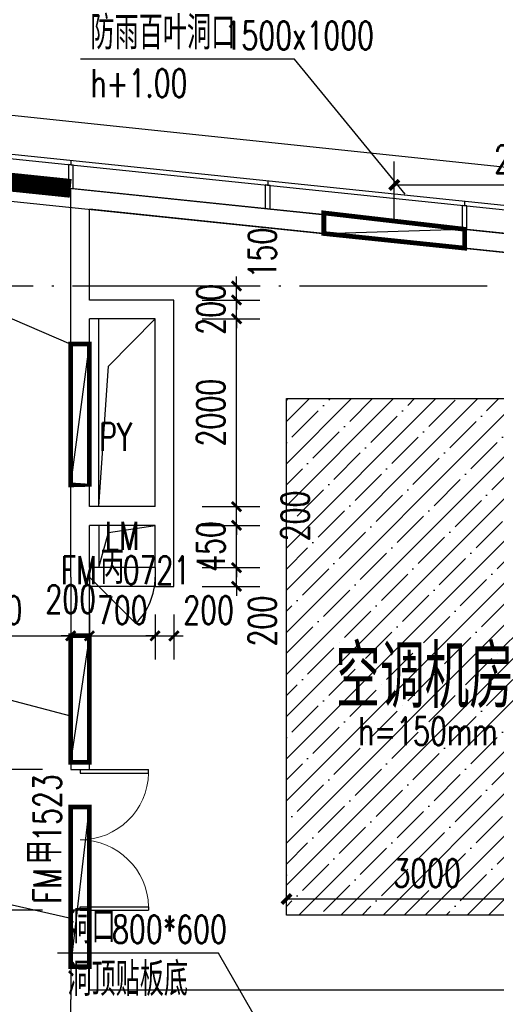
# Model space of a CAD drawing. Extents: x 797781 to 1255204, y 21234 to 1024248.
# Tile 318 of 656: x 982064 to 987146, y 287671 to 298157. Entities that reach past the tile are written whole.
import ezdxf

# ---------------------------------------------------------------- set-up
doc = ezdxf.new("R2010")
doc.units = 0
doc.header["$LTSCALE"] = 1000
doc.header["$MEASUREMENT"] = 0
doc.linetypes.add('230303生产综合楼-平面图_t8$0$DOTE', pattern=[2.4200000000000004, 2, -0.2, 0.02, -0.2])
doc.linetypes.add('__DASH', pattern=[0.35, 0.25, -0.1])
for name, color, linetype in [('230303生产综合楼-平面图_t8$0$3T_WOOD', 21, 'Continuous'), ('230303生产综合楼-平面图_t8$0$CURTWALL', 4, 'Continuous'), ('230303生产综合楼-平面图_t8$0$DIM_LEAD', 3, 'Continuous'), ('230303生产综合楼-平面图_t8$0$DOOR_FIRE', 4, 'Continuous'), ('230303生产综合楼-平面图_t8$0$DOOR_FIRE_TEXT', 7, 'Continuous'), ('230303生产综合楼-平面图_t8$0$DOTE', 1, '230303生产综合楼-平面图_t8$0$DOTE'), ('230303生产综合楼-平面图_t8$0$H-楼板留洞', 6, 'Continuous'), ('230303生产综合楼-平面图_t8$0$PUB_DIM', 3, 'Continuous'), ('230303生产综合楼-平面图_t8$0$PUB_HATCH', 8, 'Continuous'), ('230303生产综合楼-平面图_t8$0$PUB_TEXT', 7, 'Continuous'), ('230303生产综合楼-平面图_t8$0$WALL', 40, 'Continuous'), ('230303生产综合楼-平面图_t8$0$WINDOW_TEXT', 7, 'Continuous'), ('230303生产综合楼-平面图_t8$0$条件', 7, 'Continuous'), ('230303生产综合楼-平面图_t8$0$板洞', 6, 'Continuous'), ('230303生产综合楼-平面图_t8$0$看线', 115, 'Continuous'), ('230303生产综合楼-平面图_t8$0$通风', 7, 'Continuous'), ('A-暖通提建筑洞口', 1, 'Continuous'), ('DIM_LEAD', 3, 'Continuous'), ('DUCT-新风设备标注', 3, 'Continuous'), ('PUB_DIM', 3, 'Continuous'), ('PUB_HATCH', 8, 'Continuous'), ('PUB_TEXT', 7, 'Continuous'), ('WINDOW', 4, 'Continuous')]:
    doc.layers.add(name, color=color, linetype=linetype)
doc.styles.add('230303生产综合楼-平面图_t8$0$_TCH_DIM', font='SIMPLEX', dxfattribs={"bigfont": 'GBCBIG'})
doc.styles.add('230303生产综合楼-平面图_T8$0$_TCH_DIM_T3', font='SIMPLEX', dxfattribs={"width": 0.7058823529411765, "bigfont": 'GBCBIG'})
doc.styles.add('230303生产综合楼-平面图_t8$0$_TCH_WINDOW', font='SIMPLEX', dxfattribs={"height": 3.5, "bigfont": 'GBCBIG'})
doc.styles.add('230303生产综合楼-平面图_t8$0$中元仿宋', font='SIM', dxfattribs={"width": 0.75, "bigfont": 'AllInOneBig.shx'})
doc.styles.add('_TCH_DIM', font='SIMPLEX', dxfattribs={"bigfont": 'GBCBIG'})
doc.styles.add('_TCH_DIM_T3', font='SIMPLEX', dxfattribs={"width": 0.7058823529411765, "bigfont": 'GBCBIG'})
doc.dimstyles.new('230303生产综合楼-平面图_T8$0$_TCH_ARCH&&100', dxfattribs={"dimtxt": 297.5, "dimasz": 100, "dimexe": 250, "dimexo": 300, "dimgap": 126.25, "dimtad": 1, "dimdec": 0, "dimzin": 0, "dimdsep": 46, "dimtxsty": '230303生产综合楼-平面图_T8$0$_TCH_DIM_T3', "dimblk": '230303生产综合楼-平面图_t8$0$_ArchTick', "dimcen": 0.09, "dimclrt": 7, "dimazin": 2, "dimtfac": 1, "dimtdec": 0, "dimtix": 1, "dimtmove": 2, "dimatfit": 3, "dimfxl": 1, "dimtolj": 1, "dimtzin": 0, "dimarcsym": 0})
doc.dimstyles.new('_TCH_ARCH&&100', dxfattribs={"dimtxt": 297.5, "dimasz": 100, "dimexe": 250, "dimexo": 300, "dimgap": 126.25, "dimtad": 1, "dimdec": 0, "dimzin": 0, "dimdsep": 46, "dimtxsty": '_TCH_DIM_T3', "dimblk": 'ARCHTICK', "dimcen": 0.09, "dimclrt": 7, "dimazin": 2, "dimtfac": 1, "dimtdec": 0, "dimtix": 1, "dimtmove": 2, "dimatfit": 3, "dimfxl": 1, "dimtolj": 1, "dimtzin": 0, "dimarcsym": 0})

# ---------------------------------------------------------------- blocks, each defined once
blk = doc.blocks.new('AQ2')
at = {"color": 6, "linetype": '__DASH', "ltscale": 4, "const_width": 200}
blk.add_lwpolyline([(1032885.202185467, 289423.1692221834), (1032885.202185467, 292423.1692220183), (1100419.693104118, 292423.1692223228), (1119335.202605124, 290462.1804989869)], dxfattribs=at)
blk = doc.blocks.new('_ArchTick')
at = {"color": 0, "linetype": 'ByBlock', "const_width": 0.4}
blk.add_lwpolyline([(-0.5, -0.5), (0.5, 0.5)], dxfattribs=at)
blk = doc.blocks.new('*D6661')
at = {"layer": 'Defpoints', "color": 0, "transparency": 16777216}
for p in [(728259.2375449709, 293338.9264548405), (725409.1697625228, 292683.5567234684), (728259.2375449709, 292683.5567234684)]:
    blk.add_point(p, dxfattribs=at)
at = {"layer": 'PUB_DIM', "color": 0, "lineweight": -2, "transparency": 16777216}
for p, q in [((725409.1697625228, 292983.5567234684), (725409.1697625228, 293588.9264548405)), ((728259.2375449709, 292983.5567234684), (728259.2375449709, 293588.9264548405)), ((725409.1697625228, 293338.9264548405), (728259.2375449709, 293338.9264548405))]:
    blk.add_line(p, q, dxfattribs=at)
at = {"layer": 'PUB_DIM', "color": 0, "lineweight": -2, "transparency": 16777216, "xscale": 100, "yscale": 100, "zscale": 100, "rotation": 180}
blk.add_blockref('_ArchTick', (725409.1697625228, 293338.9264548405), dxfattribs=at)
at = {"layer": 'PUB_DIM', "color": 0, "lineweight": -2, "transparency": 16777216, "xscale": 100, "yscale": 100, "zscale": 100}
blk.add_blockref('_ArchTick', (728259.2375449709, 293338.9264548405), dxfattribs=at)
at = {"layer": 'PUB_DIM', "color": 7, "transparency": 16777216, "insert": (726834.2036537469, 293613.9264548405), "char_height": 297.5, "attachment_point": 5, "style": '_TCH_DIM_T3'}
blk.add_mtext('\\A1;2850', dxfattribs=at)
blk = doc.blocks.new('230303生产综合楼-平面图_t8$0$2FNTD')
at = {"layer": '230303生产综合楼-平面图_t8$0$DIM_LEAD'}
for p, q in [((588768.7601730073, 97812.95993501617), (591762.5551497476, 96523.67545385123)), ((593336.7171795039, 90037.34330401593), (591622.0605042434, 90037.34330401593)), ((594087.5520134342, 88743.67469782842), (593336.7171795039, 90037.34330401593))]:
    blk.add_line(p, q, dxfattribs=at)
at = {"layer": '230303生产综合楼-平面图_t8$0$条件', "color": 6}
blk.add_lwpolyline([(591762.5551497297, 95023.67545385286), (591962.5551497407, 96523.6754538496)], dxfattribs=at)
at = {"layer": '230303生产综合楼-平面图_t8$0$通风', "color": 6, "const_width": 50}
blk.add_lwpolyline([(591762.5551497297, 95023.67545385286), (591762.5551497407, 96523.67545385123), (591962.5551497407, 96523.67545385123), (591962.5551497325, 95023.67545385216), (591762.5551497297, 95023.67545385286)], dxfattribs=at)
at = {"layer": '230303生产综合楼-平面图_t8$0$PUB_TEXT', "style": '230303生产综合楼-平面图_t8$0$_TCH_DIM'}
for s, p in [('洞口', (591727.0605042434, 90142.34330401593)), ('洞顶贴板底', (591727.0605042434, 89582.34330401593))]:
    blk.add_text(s, height=357.4468085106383, dxfattribs=at).set_placement(p)
at = {"layer": '230303生产综合楼-平面图_t8$0$PUB_TEXT', "style": '230303生产综合楼-平面图_t8$0$_TCH_DIM', "width": 0.7058823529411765}
blk.add_text('800*600', height=297.5, dxfattribs=at).set_placement((592203.6562489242, 90142.34330401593))
blk = doc.blocks.new('230303生产综合楼-平面图_t8$0$2WLGJ')
at = {"layer": '230303生产综合楼-平面图_t8$0$3T_WOOD'}
for points in [[(1110085.365100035, 96486.851092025), (1110085.365100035, 96436.57539316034)], [(1112185.365100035, 96269.14210994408), (1112185.365100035, 96218.86641107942)]]:
    blk.add_lwpolyline(points, dxfattribs=at)
for points in [[(1110060.229535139, 96187.84012292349), (1110110.229535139, 96182.58218641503), (1110110.229535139, 96433.96068073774), (1110060.229535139, 96439.21861724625)], [(1112160.229535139, 95970.13114084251), (1112210.229535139, 95964.87320433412), (1112210.229535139, 96216.25169865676), (1112160.229535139, 96221.50963516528)]]:
    blk.add_lwpolyline(points, close=True, dxfattribs=at)
at = {"layer": '230303生产综合楼-平面图_t8$0$3T_WOOD', "elevation": -2600}
blk.add_lwpolyline([(1114260.229535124, 95752.42215876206), (1114310.229535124, 95747.1642222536), (1114310.229535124, 95998.54271657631), (1114260.229535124, 96003.80065308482)], close=True, dxfattribs=at)
blk.add_lwpolyline([(1114285.36510002, 96051.43312786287), (1114285.36510002, 96001.15742899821)], dxfattribs=at)
blk = doc.blocks.new('$DorLib2D$00000114')
at = {"color": 0}
blk.add_line((0.4999999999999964, 3.6e-15), (-0.2071067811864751, 0.7071067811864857), dxfattribs=at)
blk.add_arc((0.5000000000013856, -1.1546e-12), 1.000000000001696, 135, 180, dxfattribs=at)
blk = doc.blocks.new('*D2995')
at = {"layer": 'Defpoints', "color": 0, "transparency": 16777216}
for p in [(984908.0044139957, 288750.7002123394), (987908.0044139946, 288792.7267808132), (987908.0044139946, 288750.7002123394)]:
    blk.add_point(p, dxfattribs=at)
at = {"layer": 'PUB_DIM', "color": 0, "lineweight": -2, "transparency": 16777216}
for p, q in [((984908.0044139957, 289050.7002123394), (984908.0044139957, 289042.7267808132)), ((987908.0044139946, 289050.7002123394), (987908.0044139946, 289042.7267808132)), ((984908.0044139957, 288792.7267808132), (987908.0044139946, 288792.7267808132))]:
    blk.add_line(p, q, dxfattribs=at)
at = {"layer": 'PUB_DIM', "color": 0, "lineweight": -2, "transparency": 16777216, "xscale": 100, "yscale": 100, "zscale": 100, "rotation": 180}
blk.add_blockref('_ArchTick', (984908.0044139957, 288792.7267808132), dxfattribs=at)
at = {"layer": 'PUB_DIM', "color": 0, "lineweight": -2, "transparency": 16777216, "xscale": 100, "yscale": 100, "zscale": 100}
blk.add_blockref('_ArchTick', (987908.0044139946, 288792.7267808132), dxfattribs=at)
at = {"layer": 'PUB_DIM', "color": 7, "transparency": 16777216, "insert": (986408.0044139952, 289067.7267808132), "char_height": 297.5, "attachment_point": 5, "style": '_TCH_DIM_T3'}
blk.add_mtext('\\A1;3000', dxfattribs=at)
blk = doc.blocks.new('230303生产综合楼-平面图_t8$0$_ArchTick')
at = {"color": 0, "linetype": 'ByBlock', "const_width": 0.3}
blk.add_lwpolyline([(-0.5, -0.5), (0.5, 0.5)], dxfattribs=at)
blk = doc.blocks.new('*D5141')
at = {"layer": '230303生产综合楼-平面图_t8$0$PUB_DIM', "color": 0, "lineweight": -2, "transparency": 16777216}
for p, q in [((984375.9890215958, 292321.5512975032), (984375.9890215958, 292421.5512975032)), ((984008.0048338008, 292321.5512975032), (984625.9890215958, 292321.5512975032)), ((984375.9890215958, 292121.5512974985), (984375.9890215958, 292321.5512975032)), ((984008.0048338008, 292121.5512974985), (984625.9890215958, 292121.5512974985)), ((984375.9890215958, 292121.5512974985), (984375.9890215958, 292021.5512974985))]:
    blk.add_line(p, q, dxfattribs=at)
at = {"layer": 'Defpoints', "color": 0, "transparency": 16777216}
for p in [(983708.0048338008, 292321.5512975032), (984375.9890215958, 292321.5512975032), (983708.0048338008, 292121.5512974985)]:
    blk.add_point(p, dxfattribs=at)
at = {"layer": '230303生产综合楼-平面图_t8$0$PUB_DIM', "color": 0, "lineweight": -2, "transparency": 16777216, "xscale": 100, "yscale": 100, "zscale": 100}
for p, rotation in [((984375.9890215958, 292321.5512975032), 270), ((984375.9890215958, 292121.5512974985), 90)]:
    blk.add_blockref('230303生产综合楼-平面图_t8$0$_ArchTick', p, dxfattribs=dict(at, rotation=rotation))
at = {"layer": '230303生产综合楼-平面图_t8$0$PUB_DIM', "color": 7, "transparency": 16777216, "insert": (984650.9890215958, 291751.5512974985), "char_height": 297.5, "attachment_point": 5, "rotation": 90, "style": '230303生产综合楼-平面图_T8$0$_TCH_DIM_T3'}
blk.add_mtext('\\A1;200', dxfattribs=at)
blk = doc.blocks.new('*D5142')
at = {"layer": '230303生产综合楼-平面图_t8$0$PUB_DIM', "color": 0, "lineweight": -2, "transparency": 16777216}
for p, q in [((984375.9890215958, 292771.5512974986), (984375.9890215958, 292871.5512974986)), ((984008.004833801, 292771.5512974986), (984625.9890215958, 292771.5512974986)), ((984375.9890215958, 292321.5512975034), (984375.9890215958, 292771.5512974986)), ((984008.0048338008, 292321.5512975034), (984625.9890215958, 292321.5512975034)), ((984375.9890215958, 292321.5512975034), (984375.9890215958, 292221.5512975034))]:
    blk.add_line(p, q, dxfattribs=at)
at = {"layer": 'Defpoints', "color": 0, "transparency": 16777216}
for p in [(983708.004833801, 292771.5512974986), (984375.9890215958, 292771.5512974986), (983708.0048338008, 292321.5512975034)]:
    blk.add_point(p, dxfattribs=at)
at = {"layer": '230303生产综合楼-平面图_t8$0$PUB_DIM', "color": 0, "lineweight": -2, "transparency": 16777216, "xscale": 100, "yscale": 100, "zscale": 100}
for p, rotation in [((984375.9890215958, 292771.5512974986), 270), ((984375.9890215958, 292321.5512975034), 90)]:
    blk.add_blockref('230303生产综合楼-平面图_t8$0$_ArchTick', p, dxfattribs=dict(at, rotation=rotation))
at = {"layer": '230303生产综合楼-平面图_t8$0$PUB_DIM', "color": 7, "transparency": 16777216, "insert": (984100.9890215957, 292546.5512975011), "char_height": 297.5, "attachment_point": 5, "rotation": 90, "style": '230303生产综合楼-平面图_T8$0$_TCH_DIM_T3'}
blk.add_mtext('\\A1;450', dxfattribs=at)
blk = doc.blocks.new('*D5143')
at = {"layer": '230303生产综合楼-平面图_t8$0$PUB_DIM', "color": 0, "lineweight": -2, "transparency": 16777216}
for p, q in [((984375.9890215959, 292971.5512974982), (984375.9890215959, 293071.5512974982)), ((984008.004833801, 292971.5512974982), (984625.9890215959, 292971.5512974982)), ((984375.9890215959, 292771.5512974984), (984375.9890215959, 292971.5512974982)), ((984008.004833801, 292771.5512974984), (984625.9890215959, 292771.5512974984)), ((984375.9890215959, 292771.5512974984), (984375.9890215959, 292671.5512974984))]:
    blk.add_line(p, q, dxfattribs=at)
at = {"layer": 'Defpoints', "color": 0, "transparency": 16777216}
for p in [(983708.004833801, 292971.5512974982), (984375.9890215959, 292971.5512974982), (983708.004833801, 292771.5512974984)]:
    blk.add_point(p, dxfattribs=at)
at = {"layer": '230303生产综合楼-平面图_t8$0$PUB_DIM', "color": 0, "lineweight": -2, "transparency": 16777216, "xscale": 100, "yscale": 100, "zscale": 100}
for p, rotation in [((984375.9890215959, 292971.5512974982), 270), ((984375.9890215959, 292771.5512974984), 90)]:
    blk.add_blockref('230303生产综合楼-平面图_t8$0$_ArchTick', p, dxfattribs=dict(at, rotation=rotation))
at = {"layer": '230303生产综合楼-平面图_t8$0$PUB_DIM', "color": 7, "transparency": 16777216, "insert": (985000.9890215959, 292871.5512974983), "char_height": 297.5, "attachment_point": 5, "rotation": 90, "style": '230303生产综合楼-平面图_T8$0$_TCH_DIM_T3'}
blk.add_mtext('\\A1;200', dxfattribs=at)
blk = doc.blocks.new('*D5144')
at = {"layer": '230303生产综合楼-平面图_t8$0$PUB_DIM', "color": 0, "lineweight": -2, "transparency": 16777216}
for p, q in [((984008.0048338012, 294971.5512974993), (984625.989021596, 294971.5512974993)), ((984375.989021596, 292971.5512974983), (984375.989021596, 294971.5512974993)), ((984008.004833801, 292971.5512974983), (984625.989021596, 292971.5512974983))]:
    blk.add_line(p, q, dxfattribs=at)
at = {"layer": 'Defpoints', "color": 0, "transparency": 16777216}
for p in [(983708.0048338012, 294971.5512974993), (984375.989021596, 294971.5512974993), (983708.004833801, 292971.5512974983)]:
    blk.add_point(p, dxfattribs=at)
at = {"layer": '230303生产综合楼-平面图_t8$0$PUB_DIM', "color": 0, "lineweight": -2, "transparency": 16777216, "xscale": 100, "yscale": 100, "zscale": 100}
for p, rotation in [((984375.989021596, 294971.5512974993), 90), ((984375.989021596, 292971.5512974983), 270)]:
    blk.add_blockref('230303生产综合楼-平面图_t8$0$_ArchTick', p, dxfattribs=dict(at, rotation=rotation))
at = {"layer": '230303生产综合楼-平面图_t8$0$PUB_DIM', "color": 7, "transparency": 16777216, "insert": (984100.9890215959, 293971.551297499), "char_height": 297.5, "attachment_point": 5, "rotation": 90, "style": '230303生产综合楼-平面图_T8$0$_TCH_DIM_T3'}
blk.add_mtext('\\A1;2000', dxfattribs=at)
blk = doc.blocks.new('*D5145')
at = {"layer": '230303生产综合楼-平面图_t8$0$PUB_DIM', "color": 0, "lineweight": -2, "transparency": 16777216}
for p, q in [((984375.9890215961, 295171.5512974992), (984375.9890215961, 295271.5512974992)), ((984008.0048338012, 295171.5512974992), (984625.9890215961, 295171.5512974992)), ((984375.9890215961, 294971.5512974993), (984375.9890215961, 295171.5512974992)), ((984008.0048338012, 294971.5512974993), (984625.9890215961, 294971.5512974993)), ((984375.9890215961, 294971.5512974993), (984375.9890215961, 294871.5512974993))]:
    blk.add_line(p, q, dxfattribs=at)
at = {"layer": 'Defpoints', "color": 0, "transparency": 16777216}
for p in [(983708.0048338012, 295171.5512974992), (984375.9890215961, 295171.5512974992), (983708.0048338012, 294971.5512974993)]:
    blk.add_point(p, dxfattribs=at)
at = {"layer": '230303生产综合楼-平面图_t8$0$PUB_DIM', "color": 0, "lineweight": -2, "transparency": 16777216, "xscale": 100, "yscale": 100, "zscale": 100}
for p, rotation in [((984375.9890215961, 295171.5512974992), 270), ((984375.9890215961, 294971.5512974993), 90)]:
    blk.add_blockref('230303生产综合楼-平面图_t8$0$_ArchTick', p, dxfattribs=dict(at, rotation=rotation))
at = {"layer": '230303生产综合楼-平面图_t8$0$PUB_DIM', "color": 7, "transparency": 16777216, "insert": (984100.989021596, 295071.5512974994), "char_height": 297.5, "attachment_point": 5, "rotation": 90, "style": '230303生产综合楼-平面图_T8$0$_TCH_DIM_T3'}
blk.add_mtext('\\A1;200', dxfattribs=at)
blk = doc.blocks.new('*D5146')
at = {"layer": '230303生产综合楼-平面图_t8$0$PUB_DIM', "color": 0, "lineweight": -2, "transparency": 16777216}
for p, q in [((984375.9890215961, 295321.5512974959), (984375.9890215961, 295421.5512974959)), ((984008.0048338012, 295321.5512974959), (984625.9890215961, 295321.5512974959)), ((984375.9890215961, 295171.5512974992), (984375.9890215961, 295321.5512974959)), ((984008.0048338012, 295171.5512974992), (984625.9890215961, 295171.5512974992)), ((984375.9890215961, 295171.5512974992), (984375.9890215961, 295071.5512974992))]:
    blk.add_line(p, q, dxfattribs=at)
at = {"layer": 'Defpoints', "color": 0, "transparency": 16777216}
for p in [(983708.0048338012, 295321.5512974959), (984375.9890215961, 295321.5512974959), (983708.0048338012, 295171.5512974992)]:
    blk.add_point(p, dxfattribs=at)
at = {"layer": '230303生产综合楼-平面图_t8$0$PUB_DIM', "color": 0, "lineweight": -2, "transparency": 16777216, "xscale": 100, "yscale": 100, "zscale": 100}
for p, rotation in [((984375.9890215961, 295321.5512974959), 270), ((984375.9890215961, 295171.5512974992), 90)]:
    blk.add_blockref('230303生产综合楼-平面图_t8$0$_ArchTick', p, dxfattribs=dict(at, rotation=rotation))
at = {"layer": '230303生产综合楼-平面图_t8$0$PUB_DIM', "color": 7, "transparency": 16777216, "insert": (984650.9890215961, 295671.5512974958), "char_height": 297.5, "attachment_point": 5, "rotation": 90, "style": '230303生产综合楼-平面图_T8$0$_TCH_DIM_T3'}
blk.add_mtext('\\A1;150', dxfattribs=at)
blk = doc.blocks.new('*D5147')
at = {"layer": '230303生产综合楼-平面图_t8$0$PUB_DIM', "color": 0, "lineweight": -2, "transparency": 16777216}
for p, q in [((983508.0048336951, 291821.5512974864), (983508.0048336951, 291344.5679586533)), ((983708.0048338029, 291821.5512974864), (983708.0048338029, 291344.5679586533)), ((983508.0048336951, 291594.5679586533), (983408.0048336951, 291594.5679586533)), ((983508.0048336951, 291594.5679586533), (983708.0048338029, 291594.5679586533)), ((983708.0048338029, 291594.5679586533), (983808.0048338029, 291594.5679586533))]:
    blk.add_line(p, q, dxfattribs=at)
at = {"layer": 'Defpoints', "color": 0, "transparency": 16777216}
for p in [(983508.0048336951, 292121.5512974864), (983708.0048338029, 292121.5512974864), (983708.0048338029, 291594.5679586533)]:
    blk.add_point(p, dxfattribs=at)
at = {"layer": '230303生产综合楼-平面图_t8$0$PUB_DIM', "color": 0, "lineweight": -2, "transparency": 16777216, "xscale": 100, "yscale": 100, "zscale": 100}
blk.add_blockref('230303生产综合楼-平面图_t8$0$_ArchTick', (983508.0048336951, 291594.5679586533), dxfattribs=at)
at = {"layer": '230303生产综合楼-平面图_t8$0$PUB_DIM', "color": 0, "lineweight": -2, "transparency": 16777216, "xscale": 100, "yscale": 100, "zscale": 100, "rotation": 180}
blk.add_blockref('230303生产综合楼-平面图_t8$0$_ArchTick', (983708.0048338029, 291594.5679586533), dxfattribs=at)
at = {"layer": '230303生产综合楼-平面图_t8$0$PUB_DIM', "color": 7, "transparency": 16777216, "insert": (984078.0048338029, 291869.5679586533), "char_height": 297.5, "attachment_point": 5, "style": '230303生产综合楼-平面图_T8$0$_TCH_DIM_T3'}
blk.add_mtext('\\A1;200', dxfattribs=at)
blk = doc.blocks.new('*D5148')
at = {"layer": '230303生产综合楼-平面图_t8$0$PUB_DIM', "color": 0, "lineweight": -2, "transparency": 16777216}
for p, q in [((982808.0048338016, 291821.5512974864), (982808.0048338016, 291344.5679586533)), ((983508.0048336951, 291821.5512974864), (983508.0048336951, 291344.5679586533)), ((982808.0048338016, 291594.5679586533), (982708.0048338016, 291594.5679586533)), ((982808.0048338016, 291594.5679586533), (983508.0048336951, 291594.5679586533)), ((983508.0048336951, 291594.5679586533), (983608.0048336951, 291594.5679586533))]:
    blk.add_line(p, q, dxfattribs=at)
at = {"layer": 'Defpoints', "color": 0, "transparency": 16777216}
for p in [(982808.0048338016, 292121.5512974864), (983508.0048336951, 292121.5512974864), (983508.0048336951, 291594.5679586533)]:
    blk.add_point(p, dxfattribs=at)
at = {"layer": '230303生产综合楼-平面图_t8$0$PUB_DIM', "color": 0, "lineweight": -2, "transparency": 16777216, "xscale": 100, "yscale": 100, "zscale": 100}
blk.add_blockref('230303生产综合楼-平面图_t8$0$_ArchTick', (982808.0048338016, 291594.5679586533), dxfattribs=at)
at = {"layer": '230303生产综合楼-平面图_t8$0$PUB_DIM', "color": 0, "lineweight": -2, "transparency": 16777216, "xscale": 100, "yscale": 100, "zscale": 100, "rotation": 180}
blk.add_blockref('230303生产综合楼-平面图_t8$0$_ArchTick', (983508.0048336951, 291594.5679586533), dxfattribs=at)
at = {"layer": '230303生产综合楼-平面图_t8$0$PUB_DIM', "color": 7, "transparency": 16777216, "insert": (983158.0048337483, 291869.5679586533), "char_height": 297.5, "attachment_point": 5, "style": '230303生产综合楼-平面图_T8$0$_TCH_DIM_T3'}
blk.add_mtext('\\A1;700', dxfattribs=at)
blk = doc.blocks.new('*D5149')
at = {"layer": '230303生产综合楼-平面图_t8$0$PUB_DIM', "color": 0, "lineweight": -2, "transparency": 16777216}
for p, q in [((982608.0048340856, 291821.5512974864), (982608.0048340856, 291344.5679586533)), ((982808.0048338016, 291821.5512974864), (982808.0048338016, 291344.5679586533)), ((982608.0048340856, 291594.5679586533), (982508.0048340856, 291594.5679586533)), ((982608.0048340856, 291594.5679586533), (982808.0048338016, 291594.5679586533)), ((982808.0048338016, 291594.5679586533), (982908.0048338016, 291594.5679586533))]:
    blk.add_line(p, q, dxfattribs=at)
at = {"layer": 'Defpoints', "color": 0, "transparency": 16777216}
for p in [(982608.0048340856, 292121.5512974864), (982808.0048338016, 292121.5512974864), (982808.0048338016, 291594.5679586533)]:
    blk.add_point(p, dxfattribs=at)
at = {"layer": '230303生产综合楼-平面图_t8$0$PUB_DIM', "color": 0, "lineweight": -2, "transparency": 16777216, "xscale": 100, "yscale": 100, "zscale": 100}
blk.add_blockref('230303生产综合楼-平面图_t8$0$_ArchTick', (982608.0048340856, 291594.5679586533), dxfattribs=at)
at = {"layer": '230303生产综合楼-平面图_t8$0$PUB_DIM', "color": 0, "lineweight": -2, "transparency": 16777216, "xscale": 100, "yscale": 100, "zscale": 100, "rotation": 180}
blk.add_blockref('230303生产综合楼-平面图_t8$0$_ArchTick', (982808.0048338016, 291594.5679586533), dxfattribs=at)
at = {"layer": '230303生产综合楼-平面图_t8$0$PUB_DIM', "color": 7, "transparency": 16777216, "insert": (982608.0048336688, 291985.4455331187), "char_height": 297.5, "attachment_point": 5, "style": '230303生产综合楼-平面图_T8$0$_TCH_DIM_T3'}
blk.add_mtext('\\A1;200', dxfattribs=at)
blk = doc.blocks.new('*D5150')
at = {"layer": '230303生产综合楼-平面图_t8$0$PUB_DIM', "color": 0, "lineweight": -2, "transparency": 16777216}
for p, q in [((980858.0042539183, 291821.5512974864), (980858.0042539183, 291344.5679586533)), ((982608.0048340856, 291821.5512974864), (982608.0048340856, 291344.5679586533)), ((980858.0042539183, 291594.5679586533), (982608.0048340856, 291594.5679586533))]:
    blk.add_line(p, q, dxfattribs=at)
at = {"layer": 'Defpoints', "color": 0, "transparency": 16777216}
for p in [(980858.0042539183, 292121.5512974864), (982608.0048340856, 292121.5512974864), (982608.0048340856, 291594.5679586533)]:
    blk.add_point(p, dxfattribs=at)
at = {"layer": '230303生产综合楼-平面图_t8$0$PUB_DIM', "color": 0, "lineweight": -2, "transparency": 16777216, "xscale": 100, "yscale": 100, "zscale": 100, "rotation": 180}
blk.add_blockref('230303生产综合楼-平面图_t8$0$_ArchTick', (980858.0042539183, 291594.5679586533), dxfattribs=at)
at = {"layer": '230303生产综合楼-平面图_t8$0$PUB_DIM', "color": 0, "lineweight": -2, "transparency": 16777216, "xscale": 100, "yscale": 100, "zscale": 100}
blk.add_blockref('230303生产综合楼-平面图_t8$0$_ArchTick', (982608.0048340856, 291594.5679586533), dxfattribs=at)
at = {"layer": '230303生产综合楼-平面图_t8$0$PUB_DIM', "color": 7, "transparency": 16777216, "insert": (981733.004544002, 291869.5679586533), "char_height": 297.5, "attachment_point": 5, "style": '230303生产综合楼-平面图_T8$0$_TCH_DIM_T3'}
blk.add_mtext('\\A1;1750', dxfattribs=at)
blk = doc.blocks.new('*D5153')
at = {"layer": '230303生产综合楼-平面图_t8$0$PUB_DIM', "color": 0, "lineweight": -2, "transparency": 16777216}
for p, q in [((982308.0065656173, 290171.5512847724), (981263.7574713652, 290171.5512847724)), ((981513.7574713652, 288671.5512847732), (981513.7574713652, 290171.5512847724)), ((982308.0054911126, 288671.5512847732), (981263.7574713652, 288671.5512847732))]:
    blk.add_line(p, q, dxfattribs=at)
at = {"layer": 'Defpoints', "color": 0, "transparency": 16777216}
for p in [(981513.7574713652, 290171.5512847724), (982608.0065656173, 290171.5512847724), (982608.0054911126, 288671.5512847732)]:
    blk.add_point(p, dxfattribs=at)
at = {"layer": '230303生产综合楼-平面图_t8$0$PUB_DIM', "color": 0, "lineweight": -2, "transparency": 16777216, "xscale": 100, "yscale": 100, "zscale": 100}
for p, rotation in [((981513.7574713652, 290171.5512847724), 90), ((981513.7574713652, 288671.5512847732), 270)]:
    blk.add_blockref('230303生产综合楼-平面图_t8$0$_ArchTick', p, dxfattribs=dict(at, rotation=rotation))
at = {"layer": '230303生产综合楼-平面图_t8$0$PUB_DIM', "color": 7, "transparency": 16777216, "insert": (981238.757471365, 289421.551284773), "char_height": 297.5, "attachment_point": 5, "rotation": 90, "style": '230303生产综合楼-平面图_T8$0$_TCH_DIM_T3'}
blk.add_mtext('\\A1;1500', dxfattribs=at)
blk = doc.blocks.new('*D5154')
at = {"layer": '230303生产综合楼-平面图_t8$0$PUB_DIM', "color": 0, "lineweight": -2, "transparency": 16777216}
for p, q in [((982308.0054911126, 288671.5512847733), (981263.7563073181, 288671.5512847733)), ((981513.7563073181, 286921.5506849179), (981513.7563073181, 288671.5512847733)), ((982308.0042375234, 286921.5506849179), (981263.7563073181, 286921.5506849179))]:
    blk.add_line(p, q, dxfattribs=at)
at = {"layer": 'Defpoints', "color": 0, "transparency": 16777216}
for p in [(981513.7563073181, 288671.5512847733), (982608.0054911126, 288671.5512847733), (982608.0042375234, 286921.5506849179)]:
    blk.add_point(p, dxfattribs=at)
at = {"layer": '230303生产综合楼-平面图_t8$0$PUB_DIM', "color": 0, "lineweight": -2, "transparency": 16777216, "xscale": 100, "yscale": 100, "zscale": 100}
for p, rotation in [((981513.7563073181, 288671.5512847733), 90), ((981513.7563073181, 286921.5506849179), 270)]:
    blk.add_blockref('230303生产综合楼-平面图_t8$0$_ArchTick', p, dxfattribs=dict(at, rotation=rotation))
at = {"layer": '230303生产综合楼-平面图_t8$0$PUB_DIM', "color": 7, "transparency": 16777216, "insert": (981238.756307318, 287796.5509848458), "char_height": 297.5, "attachment_point": 5, "rotation": 90, "style": '230303生产综合楼-平面图_T8$0$_TCH_DIM_T3'}
blk.add_mtext('\\A1;1750', dxfattribs=at)
blk = doc.blocks.new('230303生产综合楼-平面图_t8$0$$DorLib2D$00000002')
for p, q in [((-0.5, -1e-16), (-0.5000000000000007, 0.4875)), ((-0.4750000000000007, 0.4875), (-0.5000000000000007, 0.4875)), ((-0.475, 0), (-0.4750000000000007, 0.4875)), ((0.475, 0), (0.4750000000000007, 0.4875)), ((0.4750000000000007, 0.4875), (0.5000000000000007, 0.4875)), ((0.5, -1e-16), (0.5000000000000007, 0.4875)), ((-0.5, -1e-16), (-0.475, 0)), ((0.5, -1e-16), (0.475, 0))]:
    blk.add_line(p, q)
at = {"lineweight": 13}
for centre, start, end in [((-0.4875, 0), 0, 88.53071641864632), ((0.4875, 0), 91.46928358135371, 180)]:
    blk.add_arc(centre, 0.4875, start, end, dxfattribs=at)
blk = doc.blocks.new('2FND22')
at = {"layer": 'A-暖通提建筑洞口', "const_width": 50, "elevation": 2600}
blk.add_lwpolyline([(726159.2375449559, 292666.393272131), (726159.1019800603, 292867.4330699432), (724657.8350027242, 293041.3318521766), (724657.8350027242, 292822.04509078)], close=True, dxfattribs=at)
at = {"layer": 'A-暖通提建筑洞口', "elevation": 2600}
blk.add_lwpolyline([(724657.8350027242, 292822.04509078), (726134.1019800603, 292870.0620381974)], dxfattribs=at)
at = {"layer": 'A-暖通提建筑洞口', "const_width": 50}
for points in [[(721959.0980503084, 288538.8858641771), (722159.0980503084, 288538.8858641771), (722159.0980503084, 287188.8858641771), (721959.0980503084, 287188.8858641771)], [(721959.0980483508, 286713.8858626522), (722159.0980483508, 286713.8858626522), (722159.0980483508, 285013.8858626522), (721959.0980483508, 285013.8858626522)]]:
    blk.add_lwpolyline(points, close=True, dxfattribs=at)
at = {"layer": 'A-暖通提建筑洞口'}
for points in [[(721959.1023979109, 287188.8858475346), (722159.1067327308, 288525.3941947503)], [(721959.1023979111, 285013.8858626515), (722159.1023998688, 286713.8858626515)]]:
    blk.add_lwpolyline(points, dxfattribs=at)
at = {"layer": 'DIM_LEAD'}
for p, q in [((724346.4040874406, 294677.3990651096), (722064.3906253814, 294677.3990651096)), ((725523.8935889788, 293239.9761816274), (724346.4040874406, 294677.3990651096)), ((725523.8935889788, 293239.9761816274), (724346.4040874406, 294677.3990651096)), ((721959.1023998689, 287680.1556085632), (718916.192904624, 288490.4621930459)), ((721959.1023998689, 285528.4655465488), (718385.1671343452, 286338.7721310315))]:
    blk.add_line(p, q, dxfattribs=at)
at = {"layer": 'PUB_TEXT', "style": '_TCH_DIM'}
blk.add_text('防雨百叶洞口', height=357.4468085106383, dxfattribs=at).set_placement((722169.3906253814, 294782.3990651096))
at = {"layer": 'PUB_TEXT', "style": '_TCH_DIM', "width": 0.7058823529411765}
for s, p in [('1500x1000', (723599.1778594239, 294782.3990651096)), ('h+1.00', (722169.3906253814, 294274.8990651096))]:
    blk.add_text(s, height=297.5, dxfattribs=at).set_placement(p)
at = {"layer": 'PUB_DIM'}
dim = blk.add_aligned_dim(p1=(725409.1697625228, 292683.5567234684), p2=(728259.2375449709, 292683.5567234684), distance=655.3697313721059, dimstyle='_TCH_ARCH&&100', dxfattribs=at)
dim.commit()
dim.dimension.update_dxf_attribs({"geometry": '*D6661', "text_midpoint": (726834.2036537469, 293613.9264548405)})

msp = doc.modelspace()

# ---------------------------------------------------------------- hatches: boundary and pattern name
at = {"layer": 'PUB_HATCH'}
h = msp.add_hatch(dxfattribs=at)
h.set_pattern_fill('ANSI35', color=256, scale=100)
h.set_pattern_definition([(45, (0, 0), (-224.5064030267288, 224.5064030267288), []), (45, (224.5065, 0), (-224.5064030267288, 224.5064030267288), [396.875, -79.375, 0, -79.375])])
h.paths.add_polyline_path([(987908.0044139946, 294121.5512974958), (987908.0044139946, 288621.5512974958), (984908.0044139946, 288621.5512974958), (984908.0044139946, 294121.5512974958)])

# ---------------------------------------------------------------- linework, layer by layer
at = {"layer": '230303生产综合楼-平面图_t8$0$CURTWALL'}
for points in [[(895858.0044139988, 298621.5512973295), (963708.0044139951, 298621.5512976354), (989558.004414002, 295941.6573991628), (989558.0044141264, 268921.5512975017), (921708.0044139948, 268921.5512971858), (895858.0044139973, 271601.444723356)], [(895908.0044139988, 298571.5512973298), (963705.4195671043, 298571.5512976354), (989508.0044140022, 295896.5729728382), (989508.0044141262, 268971.5512975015), (921710.589260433, 268971.5512971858), (895908.0044139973, 271646.5291504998)], [(896158.0044139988, 298321.5512973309), (963692.4953326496, 298321.5512976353), (989258.0044140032, 295671.1508412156), (989258.004414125, 269221.5512975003), (921723.5134926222, 269221.5512971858), (896158.0044139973, 271871.9512862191)]]:
    msp.add_lwpolyline(points, close=True, dxfattribs=at)
at = {"layer": '230303生产综合楼-平面图_t8$0$DOTE'}
msp.add_line((895508.0044139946, 295321.5512974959), (989908.0044139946, 295321.5512974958), dxfattribs=at)
at = {"layer": '230303生产综合楼-平面图_t8$0$H-楼板留洞'}
for points in [[(982908.0042374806, 292971.5513105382), (982908.0042374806, 294971.5512974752)], [(982908.0042374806, 292771.5513105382), (982908.0042374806, 292321.5513105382)]]:
    msp.add_lwpolyline(points, dxfattribs=at)
at = {"layer": '230303生产综合楼-平面图_t8$0$PUB_HATCH', "color": 8}
msp.add_lwpolyline([(896358.0044139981, 286950.1336770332), (896358.0044139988, 298121.5512973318), (963682.1559450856, 298121.5512976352), (989058.004414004, 295490.8131359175), (989058.0044140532, 284821.5512974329)], dxfattribs=at)
at = {"layer": '230303生产综合楼-平面图_t8$0$WALL'}
for p, q in [((989254.1416510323, 295671.5512974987), (982608.004833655, 296360.5625742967)), ((982608.0048336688, 295071.5512975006), (982608.004833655, 296360.5625742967)), ((988457.9999210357, 295553.0161680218), (982808.0048336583, 296138.7564914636)), ((982808.0048336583, 295171.5512974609), (982808.0048336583, 296138.7564914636)), ((983708.0048321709, 295171.5512974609), (982808.0048336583, 295171.5512974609)), ((983708.0048333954, 292871.5512975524), (983708.0048321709, 295171.5512974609)), ((982608.0048336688, 292871.5512974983), (982608.0048336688, 295071.5512975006)), ((983508.0048322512, 294971.5512974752), (982808.0048336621, 294971.5512974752)), ((982808.0048336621, 292971.5512974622), (982808.0048336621, 294971.5512974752)), ((983508.0048333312, 292971.5512974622), (983508.0048322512, 294971.5512974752)), ((983508.0048333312, 292971.5512974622), (982808.0048336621, 292971.5512974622)), ((982608.0048336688, 292221.5512974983), (982608.0048336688, 292871.5512974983)), ((983708.0048338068, 292121.551297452), (983708.0048333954, 292871.5512975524)), ((982808.0048337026, 292321.5512974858), (982808.0048337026, 292771.5512974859)), ((983508.0048334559, 292771.5512974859), (982808.0048337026, 292771.5512974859)), ((983508.0048336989, 292321.5512974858), (983508.0048334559, 292771.5512974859)), ((982808.0048337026, 292321.5512974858), (982808.0048336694, 292121.551297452)), ((983508.0048336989, 292321.5512974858), (983508.0048336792, 292121.55129744)), ((982608.0048336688, 292221.5512974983), (982608.0048336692, 290171.551297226)), ((982808.0048336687, 290171.5512972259), (982808.0048336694, 292121.551297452)), ((983508.0048336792, 292121.55129744), (983708.0048338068, 292121.551297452)), ((982608.0048336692, 290171.551297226), (982808.0048336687, 290171.5512972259)), ((982808.0048336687, 288671.5512971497), (982608.0048336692, 288671.5512971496)), ((982608.0048336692, 288671.5512971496), (982608.0048336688, 287721.5512959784)), ((982808.0048336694, 287821.551295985), (982808.0048336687, 288671.5512971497)), ((985908.0045824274, 287821.5512959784), (982808.0048336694, 287821.551295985)), ((989057.9999208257, 287821.5512959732), (985908.0045824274, 287821.5512959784)), ((982608.0048336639, 286921.5513105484), (982608.0048336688, 287721.5512959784))]:
    msp.add_line(p, q, dxfattribs=at)
at = {"layer": '230303生产综合楼-平面图_t8$0$板洞'}
for points in [[(982908.0042374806, 292971.5512974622), (983012.6592547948, 294465.6726398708), (983508.0048351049, 294971.5512974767)], [(982908.0042374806, 292321.5513105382), (983012.6592536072, 292696.6402670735), (983508.0048339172, 292771.551297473)]]:
    msp.add_lwpolyline(points, dxfattribs=at)
at = {"layer": '230303生产综合楼-平面图_t8$0$看线'}
msp.add_lwpolyline([(895458.0044139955, 299021.5512973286), (964094.7042846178, 299021.5512976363), (989958.0044139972, 296301.7994980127), (989958.0044141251, 268521.5512975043), (921321.3000519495, 268521.5512971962), (895458.0044139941, 271241.3026245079)], close=True, dxfattribs=at)
at = {"layer": 'DUCT-新风设备标注'}
msp.add_lwpolyline([(987908.0044139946, 294121.5512974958), (987908.0044139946, 288621.5512974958), (984908.0044139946, 288621.5512974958), (984908.0044139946, 294121.5512974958)], close=True, dxfattribs=at)
at = {"layer": 'WINDOW'}
for p, q in [((983508.0048336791, 292321.5512974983), (982808.0048336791, 292321.5512974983)), ((983508.0048336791, 292121.5512974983), (982808.0048336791, 292121.5512974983))]:
    msp.add_line(p, q, dxfattribs=at)

# ---------------------------------------------------------------- block references
for name, p in [('AQ2', (-136727.1977714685, 5898.382075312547)), ('230303生产综合楼-平面图_t8$0$2WLGJ', (-127477.2251212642, 200175.3053127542)), ('230303生产综合楼-平面图_t8$0$2FNTD', (390845.4496839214, 198177.8766091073)), ('2FND22', (260648.9024337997, 3057.665433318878))]:
    msp.add_blockref(name, p)
at = {"layer": '230303生产综合楼-平面图_t8$0$DOOR_FIRE', "xscale": 1500, "yscale": -1500, "zscale": 200, "rotation": 90}
msp.add_blockref('230303生产综合楼-平面图_t8$0$$DorLib2D$00000002', (982708.0048336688, 289421.5512971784), dxfattribs=at)
at = {"layer": 'WINDOW', "xscale": 700, "yscale": 700, "zscale": 700, "rotation": 180}
msp.add_blockref('$DorLib2D$00000114', (983158.0048336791, 292221.5512974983), dxfattribs=at)

# ---------------------------------------------------------------- texts
at = {"layer": '230303生产综合楼-平面图_t8$0$DOOR_FIRE_TEXT', "style": '230303生产综合楼-平面图_t8$0$_TCH_WINDOW', "width": 0.7058823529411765}
for s, p in [('1523', (982508.0048336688, 289400.7002333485)), ('FM', (982508.0048336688, 288742.4023610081))]:
    msp.add_text(s, height=297.5, rotation=90, dxfattribs=at).set_placement(p)
at = {"layer": '230303生产综合楼-平面图_t8$0$DOOR_FIRE_TEXT', "style": '230303生产综合楼-平面图_t8$0$_TCH_WINDOW'}
msp.add_text('甲', height=357.4468085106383, rotation=90, dxfattribs=at).set_placement((982508.0048336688, 289162.4023610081))
at = {"layer": '230303生产综合楼-平面图_t8$0$PUB_TEXT', "style": '230303生产综合楼-平面图_t8$0$_TCH_DIM'}
msp.add_text('消防救援窗', height=357.4468085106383, dxfattribs=at).set_placement((980512.9886389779, 297724.171825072))
at = {"layer": '230303生产综合楼-平面图_t8$0$PUB_TEXT', "style": '230303生产综合楼-平面图_t8$0$_TCH_DIM', "width": 0.7058823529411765}
for s, p in [('PY', (982910.0542403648, 293566.7447405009)), ('LM', (982970.0542403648, 292510.111910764)), ('h=150mm', (985673.2043837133, 290431.5512959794))]:
    msp.add_text(s, height=297.5, dxfattribs=at).set_placement(p)
at = {"layer": '230303生产综合楼-平面图_t8$0$PUB_TEXT', "style": '230303生产综合楼-平面图_t8$0$中元仿宋', "width": 0.75}
msp.add_text('空调机房', height=666.6666666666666, rotation=359.9999999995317, dxfattribs=at).set_placement((985432.6458240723, 290826.0588942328))
at = {"layer": '230303生产综合楼-平面图_t8$0$WINDOW_TEXT', "style": '230303生产综合楼-平面图_t8$0$_TCH_WINDOW'}
msp.add_text('丙', height=357.4468085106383, dxfattribs=at).set_placement((982923.8558975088, 292146.5512974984))
at = {"layer": '230303生产综合楼-平面图_t8$0$WINDOW_TEXT', "style": '230303生产综合楼-平面图_t8$0$_TCH_WINDOW', "width": 0.7058823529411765}
for s, p in [('FM', (982503.8558975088, 292146.5512974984)), ('0721', (983162.1537698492, 292146.5512974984))]:
    msp.add_text(s, height=297.5, dxfattribs=at).set_placement(p)

# ---------------------------------------------------------------- dimensions: what is measured, and where the dimension line sits
at = {"layer": '230303生产综合楼-平面图_t8$0$PUB_DIM'}
for base, p1, p2, angle, picture, middle in [((984375.9890215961, 295321.5512974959), (983708.0048338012, 295171.5512974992), (983708.0048338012, 295321.5512974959), 90, '*D5146', (984650.9890215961, 295671.5512974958)), ((984375.9890215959, 292971.5512974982), (983708.004833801, 292771.5512974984), (983708.004833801, 292971.5512974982), 90, '*D5143', (985000.9890215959, 292871.5512974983)), ((984375.9890215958, 292321.5512975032), (983708.0048338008, 292121.5512974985), (983708.0048338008, 292321.5512975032), 90, '*D5141', (984650.9890215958, 291751.5512974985)), ((982808.0048338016, 291594.5679586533), (982608.0048340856, 292121.5512974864), (982808.0048338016, 292121.5512974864), 0, '*D5149', (982608.0048336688, 291985.4455331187)), ((983708.0048338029, 291594.5679586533), (983508.0048336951, 292121.5512974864), (983708.0048338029, 292121.5512974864), 0, '*D5147', (984078.0048338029, 291869.5679586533))]:
    dim = msp.add_linear_dim(base=base, p1=p1, p2=p2, angle=angle, dimstyle='230303生产综合楼-平面图_T8$0$_TCH_ARCH&&100', dxfattribs=at)
    dim.commit()
    dim.dimension.update_dxf_attribs({"geometry": picture, "text_midpoint": middle, "dimtype": 161})
for p1, p2, distance, picture, middle in [((983708.0048338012, 294971.5512974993), (983708.0048338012, 295171.5512974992), -667.9841877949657, '*D5145', (984100.989021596, 295071.5512974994)), ((983708.004833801, 292971.5512974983), (983708.0048338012, 294971.5512974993), -667.9841877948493, '*D5144', (984100.9890215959, 293971.551297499)), ((983708.0048338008, 292321.5512975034), (983708.004833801, 292771.5512974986), -667.9841877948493, '*D5142', (984100.9890215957, 292546.5512975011)), ((980858.0042539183, 292121.5512974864), (982608.0048340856, 292121.5512974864), -526.983338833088, '*D5150', (981733.004544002, 291869.5679586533)), ((982808.0048338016, 292121.5512974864), (983508.0048336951, 292121.5512974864), -526.983338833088, '*D5148', (983158.0048337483, 291869.5679586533)), ((982608.0054911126, 288671.5512847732), (982608.0065656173, 290171.5512847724), 1094.2490942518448, '*D5153', (981238.757471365, 289421.551284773)), ((982608.0042375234, 286921.5506849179), (982608.0054911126, 288671.5512847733), 1094.249183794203, '*D5154', (981238.756307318, 287796.5509848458))]:
    dim = msp.add_aligned_dim(p1=p1, p2=p2, distance=distance, dimstyle='230303生产综合楼-平面图_T8$0$_TCH_ARCH&&100', dxfattribs=at)
    dim.commit()
    dim.dimension.update_dxf_attribs({"geometry": picture, "text_midpoint": middle})
at = {"layer": 'PUB_DIM'}
dim = msp.add_aligned_dim(p1=(984908.0044139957, 288750.7002123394), p2=(987908.0044139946, 288750.7002123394), distance=42.02656847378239, dimstyle='_TCH_ARCH&&100', dxfattribs=at)
dim.commit()
dim.dimension.update_dxf_attribs({"geometry": '*D2995', "text_midpoint": (986408.0044139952, 289067.7267808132)})

doc.saveas('drawing.dxf')
